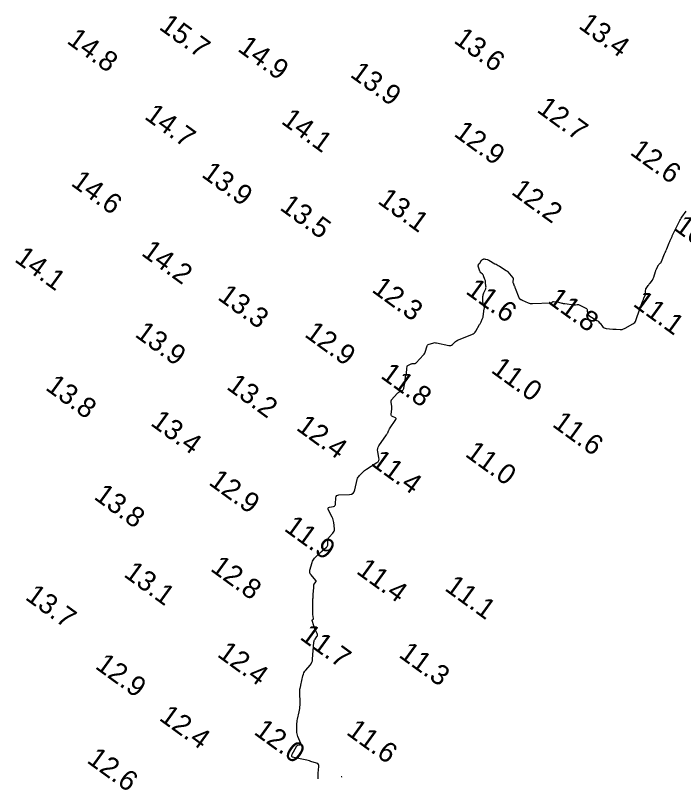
# Model space of a CAD drawing. Extents: x 815352 to 820877, y 582403 to 597439.
# Drawn here: x 818436.8 to 818602.7, y 586491.2 to 586680.2 of the extents above; entities that cross this region are included whole.
import ezdxf

# ---------------------------------------------------------------- set-up
doc = ezdxf.new("R2010")
doc.units = 0
doc.layers.add('V-CONT-EL12', color=7, linetype='Continuous')
doc.layers.add('V-TOPO-SOUN', color=7, linetype='Continuous')

msp = doc.modelspace()

# ---------------------------------------------------------------- linework, layer by layer
at = {"layer": 'V-CONT-EL12'}
for points in [[(818511.98, 586490.63), (818511.97, 586491.36), (818511.98, 586491.55), (818511.98, 586491.73), (818511.99, 586491.91), (818512.01, 586492.09), (818512.2, 586493.72), (818512.19, 586494.02), (818512.09, 586494.26), (818511.91, 586494.45), (818511.63, 586494.57), (818510.2, 586494.99), (818509.85, 586495.09), (818509.51, 586495.18), (818509.16, 586495.27), (818508.8, 586495.34), (818505.97, 586495.93), (818505.65, 586496.04), (818505.47, 586496.23), (818505.45, 586496.48), (818505.57, 586496.79), (818506.59, 586498.67), (818506.66, 586498.78), (818506.75, 586498.87), (818506.86, 586498.94), (818506.98, 586498.98), (818507.51, 586499.13), (818507.62, 586499.18), (818507.68, 586499.25), (818507.7, 586499.35), (818507.67, 586499.46), (818506.98, 586501.17), (818506.87, 586501.51), (818506.79, 586501.84), (818506.74, 586502.19), (818506.72, 586502.54), (818506.72, 586504.04), (818506.73, 586504.41), (818506.76, 586504.78), (818506.82, 586505.14), (818506.89, 586505.5), (818507.31, 586507.29), (818507.4, 586507.71), (818507.46, 586508.14), (818507.49, 586508.56), (818507.5, 586508.99), (818507.44, 586512.71), (818507.45, 586512.82), (818507.46, 586512.92), (818507.47, 586513.02), (818507.5, 586513.12), (818507.61, 586513.51), (818507.64, 586513.61), (818507.67, 586513.71), (818507.69, 586513.81), (818507.71, 586513.91), (818508.22, 586516.24), (818508.33, 586516.64), (818508.49, 586517), (818508.69, 586517.35), (818508.94, 586517.67), (818510.02, 586518.92), (818510.26, 586519.25), (818510.44, 586519.6), (818510.56, 586519.97), (818510.62, 586520.37), (818510.96, 586524.63), (818510.99, 586524.82), (818511.04, 586525.01), (818511.12, 586525.19), (818511.23, 586525.36), (818511.7, 586526.01), (818511.8, 586526.18), (818511.84, 586526.35), (818511.83, 586526.52), (818511.77, 586526.71), (818511.28, 586527.72), (818511.18, 586527.95), (818511.08, 586528.18), (818511, 586528.42), (818510.92, 586528.66), (818510.5, 586530), (818510.49, 586530.05), (818510.5, 586530.1), (818510.52, 586530.13), (818510.56, 586530.16), (818510.76, 586530.27), (818510.8, 586530.3), (818510.83, 586530.34), (818510.85, 586530.38), (818510.85, 586530.44), (818510.71, 586531.48), (818510.69, 586531.68), (818510.67, 586531.87), (818510.66, 586532.06), (818510.66, 586532.26), (818510.67, 586533.28), (818510.67, 586533.52), (818510.68, 586533.75), (818510.68, 586533.99), (818510.69, 586534.23), (818510.72, 586535.36), (818510.73, 586535.63), (818510.74, 586535.9), (818510.76, 586536.16), (818510.78, 586536.43), (818510.92, 586538.12), (818510.92, 586538.2), (818510.93, 586538.28), (818510.93, 586538.35), (818510.93, 586538.43), (818510.94, 586538.74), (818510.94, 586538.82), (818510.96, 586538.89), (818510.99, 586538.96), (818511.04, 586539.02), (818511.44, 586539.53), (818511.5, 586539.63), (818511.52, 586539.74), (818511.5, 586539.84), (818511.43, 586539.94), (818510.23, 586541.28), (818510.04, 586541.54), (818509.93, 586541.83), (818509.91, 586542.13), (818509.96, 586542.45), (818510.52, 586544.37), (818510.62, 586544.66), (818510.75, 586544.93), (818510.92, 586545.19), (818511.12, 586545.42), (818511.97, 586546.33), (818512.19, 586546.55), (818512.41, 586546.77), (818512.64, 586546.97), (818512.88, 586547.18), (818514.05, 586548.14), (818514.21, 586548.3), (818514.32, 586548.48), (818514.39, 586548.68), (818514.41, 586548.9), (818514.41, 586549.84), (818514.43, 586550.06), (818514.49, 586550.27), (818514.59, 586550.47), (818514.73, 586550.65), (818515.66, 586551.64), (818515.83, 586551.88), (818515.95, 586552.13), (818516.02, 586552.4), (818516.02, 586552.7), (818515.89, 586554.28), (818515.84, 586554.64), (818515.76, 586554.99), (818515.64, 586555.33), (818515.49, 586555.66), (818514.53, 586557.52), (818514.46, 586557.72), (818514.48, 586557.88), (818514.6, 586558), (818514.8, 586558.07), (818515.8, 586558.28), (818516.02, 586558.36), (818516.18, 586558.49), (818516.29, 586558.67), (818516.33, 586558.9), (818516.43, 586560.44), (818516.49, 586560.74), (818516.63, 586560.96), (818516.85, 586561.09), (818517.15, 586561.15), (818519.81, 586561.26), (818520.3, 586561.35), (818520.69, 586561.56), (818520.96, 586561.9), (818521.13, 586562.37), (818521.71, 586564.99), (818521.79, 586565.27), (818521.9, 586565.52), (818522.06, 586565.75), (818522.24, 586565.97), (818523.07, 586566.78), (818523.29, 586566.98), (818523.51, 586567.17), (818523.74, 586567.34), (818523.98, 586567.5), (818526.6, 586569.16), (818526.88, 586569.39), (818527.06, 586569.67), (818527.13, 586569.99), (818527.1, 586570.35), (818526.79, 586571.89), (818526.75, 586572.27), (818526.79, 586572.63), (818526.9, 586572.98), (818527.08, 586573.31), (818528.99, 586576.1), (818529.07, 586576.21), (818529.13, 586576.33), (818529.2, 586576.44), (818529.26, 586576.57), (818529.48, 586577.06), (818529.54, 586577.18), (818529.6, 586577.3), (818529.67, 586577.42), (818529.74, 586577.53), (818531.31, 586579.86), (818531.39, 586580.01), (818531.39, 586580.13), (818531.31, 586580.24), (818531.17, 586580.32), (818530.45, 586580.6), (818530.29, 586580.68), (818530.18, 586580.8), (818530.13, 586580.94), (818530.12, 586581.12), (818530.26, 586582.49), (818530.27, 586582.66), (818530.28, 586582.83), (818530.27, 586583.01), (818530.26, 586583.18), (818530.16, 586584.12), (818530.15, 586584.18), (818530.15, 586584.23), (818530.15, 586584.29), (818530.15, 586584.34), (818530.16, 586584.56), (818530.16, 586584.61), (818530.18, 586584.66), (818530.2, 586584.71), (818530.23, 586584.75), (818531.65, 586586.34), (818531.77, 586586.47), (818531.91, 586586.58), (818532.05, 586586.68), (818532.21, 586586.77), (818532.85, 586587.08), (818533, 586587.17), (818533.11, 586587.28), (818533.2, 586587.42), (818533.25, 586587.58), (818533.47, 586588.66), (818533.51, 586588.87), (818533.55, 586589.07), (818533.58, 586589.28), (818533.6, 586589.49), (818533.71, 586590.54), (818533.72, 586590.64), (818533.73, 586590.74), (818533.76, 586590.83), (818533.78, 586590.93), (818533.9, 586591.31), (818533.92, 586591.4), (818533.94, 586591.5), (818533.96, 586591.59), (818533.97, 586591.69), (818534, 586592.14), (818534.01, 586592.24), (818534.02, 586592.35), (818534.03, 586592.46), (818534.04, 586592.56), (818534.08, 586592.99), (818534.1, 586593.09), (818534.14, 586593.17), (818534.21, 586593.24), (818534.29, 586593.3), (818535.1, 586593.67), (818535.2, 586593.71), (818535.31, 586593.74), (818535.41, 586593.76), (818535.52, 586593.77), (818535.96, 586593.78), (818536.06, 586593.79), (818536.16, 586593.82), (818536.24, 586593.87), (818536.32, 586593.94), (818538.18, 586595.93), (818538.35, 586596.13), (818538.49, 586596.35), (818538.6, 586596.59), (818538.68, 586596.84), (818538.95, 586597.95), (818539.03, 586598.17), (818539.16, 586598.34), (818539.32, 586598.47), (818539.53, 586598.57), (818540.45, 586598.86), (818540.68, 586598.92), (818540.91, 586598.95), (818541.15, 586598.94), (818541.38, 586598.91), (818544.43, 586598.27), (818544.68, 586598.24), (818544.91, 586598.27), (818545.13, 586598.36), (818545.33, 586598.51), (818546.12, 586599.2), (818546.33, 586599.37), (818546.54, 586599.51), (818546.77, 586599.63), (818547.01, 586599.74), (818550.14, 586600.95), (818550.46, 586601.1), (818550.74, 586601.3), (818550.98, 586601.55), (818551.18, 586601.84), (818552.09, 586603.43), (818552.19, 586603.59), (818552.27, 586603.75), (818552.36, 586603.92), (818552.44, 586604.08), (818552.74, 586604.76), (818552.82, 586604.93), (818552.88, 586605.1), (818552.92, 586605.28), (818552.96, 586605.46), (818553.24, 586607.34), (818553.26, 586607.51), (818553.26, 586607.68), (818553.23, 586607.85), (818553.19, 586608.02), (818552.98, 586608.69), (818552.93, 586608.86), (818552.9, 586609.03), (818552.88, 586609.2), (818552.88, 586609.37), (818552.91, 586610.4), (818552.92, 586610.63), (818552.96, 586610.85), (818553.03, 586611.07), (818553.11, 586611.28), (818553.52, 586612.13), (818553.6, 586612.33), (818553.65, 586612.53), (818553.67, 586612.74), (818553.66, 586612.96), (818553.57, 586613.87), (818553.54, 586614.06), (818553.5, 586614.26), (818553.45, 586614.45), (818553.39, 586614.64), (818553.06, 586615.52), (818553.01, 586615.64), (818552.95, 586615.75), (818552.87, 586615.85), (818552.78, 586615.94), (818552.4, 586616.29), (818552.32, 586616.38), (818552.24, 586616.48), (818552.18, 586616.59), (818552.13, 586616.71), (818551.78, 586617.71), (818551.77, 586617.78), (818551.75, 586617.84), (818551.75, 586617.91), (818551.75, 586617.98), (818551.77, 586618.29), (818551.78, 586618.34), (818551.8, 586618.38), (818551.82, 586618.41), (818551.85, 586618.45), (818552, 586618.56), (818552.03, 586618.59), (818552.06, 586618.62), (818552.09, 586618.66), (818552.12, 586618.7), (818552.58, 586619.39), (818552.62, 586619.44), (818552.66, 586619.48), (818552.71, 586619.52), (818552.76, 586619.55), (818552.99, 586619.68), (818553.04, 586619.7), (818553.1, 586619.72), (818553.15, 586619.73), (818553.21, 586619.73), (818553.44, 586619.71), (818553.5, 586619.7), (818553.55, 586619.69), (818553.61, 586619.68), (818553.66, 586619.67), (818554.03, 586619.55), (818554.11, 586619.52), (818554.19, 586619.49), (818554.26, 586619.45), (818554.34, 586619.42), (818555.87, 586618.55), (818556.15, 586618.4), (818556.43, 586618.23), (818556.7, 586618.07), (818556.98, 586617.9), (818558.63, 586616.89), (818558.67, 586616.86), (818558.7, 586616.84), (818558.74, 586616.82), (818558.78, 586616.79), (818558.94, 586616.69), (818558.98, 586616.67), (818559.01, 586616.64), (818559.05, 586616.61), (818559.08, 586616.57), (818560.32, 586615.01), (818560.37, 586614.92), (818560.41, 586614.83), (818560.42, 586614.73), (818560.42, 586614.63), (818560.35, 586614.21), (818560.34, 586614.11), (818560.34, 586614.01), (818560.36, 586613.91), (818560.39, 586613.81), (818560.67, 586613.08), (818560.73, 586612.93), (818560.79, 586612.77), (818560.85, 586612.62), (818560.91, 586612.47), (818561.79, 586610.14), (818561.83, 586610.06), (818561.88, 586610), (818561.94, 586609.93), (818562.01, 586609.88), (818562.31, 586609.7), (818562.39, 586609.65), (818562.47, 586609.61), (818562.55, 586609.57), (818562.63, 586609.53), (818564.09, 586608.87), (818564.36, 586608.76), (818564.64, 586608.69), (818564.93, 586608.65), (818565.22, 586608.64), (818569.76, 586608.82), (818569.82, 586608.83), (818569.88, 586608.84), (818569.93, 586608.87), (818569.98, 586608.9), (818570.17, 586609.06), (818570.22, 586609.09), (818570.28, 586609.12), (818570.33, 586609.13), (818570.39, 586609.13), (818571.09, 586609.11), (818571.23, 586609.1), (818571.36, 586609.08), (818571.49, 586609.05), (818571.63, 586609.02), (818572.47, 586608.78), (818572.65, 586608.73), (818572.84, 586608.69), (818573.03, 586608.66), (818573.22, 586608.63), (818575.5, 586608.35), (818575.6, 586608.35), (818575.69, 586608.34), (818575.79, 586608.35), (818575.89, 586608.36), (818576.29, 586608.43), (818576.38, 586608.44), (818576.48, 586608.44), (818576.57, 586608.42), (818576.66, 586608.38), (818578.45, 586607.53), (818578.59, 586607.44), (818578.69, 586607.33), (818578.76, 586607.19), (818578.78, 586607.02), (818578.82, 586606.04), (818578.82, 586606), (818578.84, 586605.96), (818578.86, 586605.93), (818578.9, 586605.9), (818579.05, 586605.8), (818579.09, 586605.78), (818579.13, 586605.75), (818579.17, 586605.73), (818579.21, 586605.7), (818581.19, 586604.48), (818581.41, 586604.33), (818581.61, 586604.17), (818581.79, 586603.99), (818581.96, 586603.78), (818582.6, 586602.94), (818582.77, 586602.75), (818582.97, 586602.61), (818583.2, 586602.52), (818583.45, 586602.47), (818585.12, 586602.33), (818585.34, 586602.31), (818585.56, 586602.29), (818585.78, 586602.28), (818586, 586602.26), (818586.99, 586602.2), (818587.15, 586602.2), (818587.31, 586602.21), (818587.46, 586602.25), (818587.62, 586602.3), (818588.22, 586602.56), (818588.37, 586602.63), (818588.52, 586602.7), (818588.66, 586602.77), (818588.81, 586602.85), (818590.12, 586603.6), (818590.36, 586603.77), (818590.57, 586603.97), (818590.73, 586604.21), (818590.85, 586604.48), (818591.82, 586607.32), (818591.9, 586607.56), (818591.98, 586607.8), (818592.07, 586608.04), (818592.16, 586608.27), (818592.58, 586609.35), (818592.65, 586609.52), (818592.72, 586609.69), (818592.79, 586609.86), (818592.86, 586610.02), (818593.25, 586610.87), (818593.28, 586610.95), (818593.3, 586611.02), (818593.31, 586611.1), (818593.31, 586611.18), (818593.29, 586611.52), (818593.29, 586611.6), (818593.29, 586611.67), (818593.29, 586611.75), (818593.29, 586611.83), (818593.3, 586612.14), (818593.31, 586612.22), (818593.33, 586612.29), (818593.36, 586612.36), (818593.4, 586612.42), (818593.95, 586613.17), (818594.05, 586613.31), (818594.16, 586613.46), (818594.27, 586613.6), (818594.38, 586613.75), (818594.95, 586614.48), (818595.08, 586614.66), (818595.18, 586614.84), (818595.27, 586615.04), (818595.34, 586615.24), (818595.73, 586616.6), (818595.78, 586616.76), (818595.84, 586616.92), (818595.9, 586617.07), (818595.97, 586617.23), (818596.28, 586617.9), (818596.34, 586618.01), (818596.4, 586618.12), (818596.48, 586618.22), (818596.57, 586618.32), (818596.93, 586618.68), (818597.02, 586618.78), (818597.1, 586618.88), (818597.16, 586618.99), (818597.22, 586619.1), (818598, 586620.99), (818598.13, 586621.3), (818598.26, 586621.61), (818598.38, 586621.92), (818598.51, 586622.23), (818599.09, 586623.7), (818599.18, 586623.9), (818599.26, 586624.09), (818599.35, 586624.29), (818599.44, 586624.48), (818599.83, 586625.32), (818599.9, 586625.48), (818599.98, 586625.65), (818600.06, 586625.81), (818600.15, 586625.98), (818600.48, 586626.62), (818600.56, 586626.79), (818600.64, 586626.95), (818600.72, 586627.11), (818600.8, 586627.28), (818601.6, 586628.93), (818601.76, 586629.24), (818601.92, 586629.54), (818602.1, 586629.83), (818602.3, 586630.11), (818603.36, 586631.62)], [(818517.84, 586491.04), (818517.89, 586491.18), (818517.75, 586491.13)]]:
    msp.add_lwpolyline(points, dxfattribs=at)

# ---------------------------------------------------------------- texts
at = {"layer": 'V-TOPO-SOUN'}
for s, p in [('13.4 ', (818576.39, 586677.21)), ('15.7 ', (818472.26, 586676.94)), ('14.8 ', (818449.39, 586673.47)), ('13.6 ', (818545.43, 586673.59)), ('14.9 ', (818491.78, 586671.53)), ('13.9 ', (818519.7, 586665.13)), ('12.7 ', (818566.02, 586656.41)), ('14.7 ', (818468.65, 586654.7)), ('14.1 ', (818502.59, 586653.54)), ('12.9 ', (818545.45, 586650.43)), ('12.6 ', (818589.16, 586645.84)), ('13.9 ', (818482.82, 586640.3)), ('14.6 ', (818450.41, 586638.16)), ('12.2 ', (818559.69, 586636)), ('13.1 ', (818526.54, 586633.73)), ('13.5 ', (818502.23, 586632.13)), ('10.5 ', (818600.13, 586627.07)), ('14.2 ', (818467.89, 586620.81)), ('14.1 ', (818436.41, 586619.26)), ('12.3 ', (818525.08, 586611.72)), ('11.6 ', (818548.38, 586611.32)), ('13.3 ', (818486.82, 586609.85)), ('11.8 ', (818568.71, 586609)), ('11.1 ', (818589.92, 586608.23)), ('13.9 ', (818466.28, 586600.63)), ('12.9 ', (818508.38, 586600.63)), ('11.8 ', (818527.27, 586590.36)), ('11.0 ', (818554.67, 586591.75)), ('13.8 ', (818444.07, 586587.44)), ('13.2 ', (818489.02, 586587.61)), ('13.4 ', (818470.16, 586578.62)), ('12.4 ', (818506.31, 586577.47)), ('11.6 ', (818569.87, 586578.32)), ('11.0 ', (818548.24, 586570.92)), ('11.4 ', (818524.81, 586568.74)), ('12.9 ', (818484.59, 586563.89)), ('13.8 ', (818456.11, 586560.31)), ('11.9 ', (818503.32, 586552.44)), ('13.1 ', (818463.51, 586541.07)), ('12.8 ', (818485.02, 586542.49)), ('11.4 ', (818521.24, 586541.84)), ('11.1 ', (818543.17, 586537.63)), ('13.7 ', (818439.05, 586535.38)), ('11.7 ', (818507.23, 586525.5)), ('12.4 ', (818486.72, 586521.2)), ('11.3 ', (818531.77, 586521.07)), ('12.9 ', (818456.41, 586518.25)), ('12.4 ', (818472.29, 586505.42)), ('12.0 ', (818495.82, 586501.92)), ('11.6 ', (818518.75, 586501.87)), ('12.6 ', (818454.35, 586494.88))]:
    msp.add_text(s, height=5, rotation=324, dxfattribs=at).set_placement(p)

doc.saveas('drawing.dxf')
